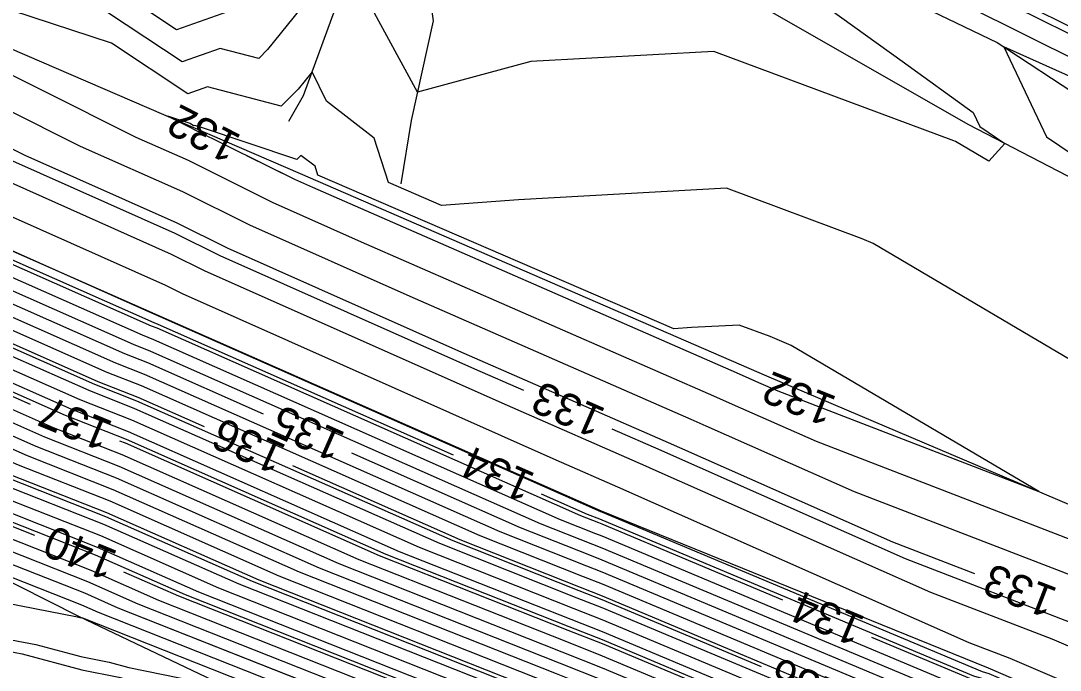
# Model space of a CAD drawing. Extents: x 2354170 to 2357230, y 866100 to 868290.
# Drawn here: x 2355078.9 to 2355143.5, y 867532.2 to 867572.5 of the extents above; entities that cross this region are included whole.
import ezdxf

# ---------------------------------------------------------------- set-up
doc = ezdxf.new("R2010")
doc.units = 0
for name, color, linetype in [('Default', 7, 'Continuous'), ('DTM Contours Major', 7, 'Continuous'), ('DTM Contours Major Text', 7, 'Continuous'), ('DTM Contours Minor', 7, 'Continuous'), ('DTM Contours Minor Text', 7, 'Continuous'), ('PH Exist DTM Breakline', 7, 'Continuous')]:
    doc.layers.add(name, color=color, linetype=linetype)

msp = doc.modelspace()

# ---------------------------------------------------------------- linework, layer by layer
at = {"layer": 'Default'}
for points in [[(2355003.273, 867589.958), (2355012.346, 867585.508), (2355014.512, 867584.62), (2355028.775, 867578.417), (2355032.927, 867575.623), (2355052.64, 867565.209), (2355064.575, 867560.758), (2355069.477, 867558.851), (2355085.298, 867551.851), (2355086.723, 867551.29), (2355093.921, 867548.105)], [(2355079.464, 867548.694), (2355070.954, 867552.459), (2355057.393, 867557.732), (2355050.364, 867560.354), (2355035.545, 867568.183), (2355025.252, 867573.199), (2355025.104, 867573.257), (2355015.865, 867577.275), (2355002.797, 867582.268), (2354992.964, 867587.044), (2354988.082, 867589.048)], [(2354999.161, 867588.34), (2355008.997, 867583.562), (2355013.864, 867581.702), (2355027.048, 867575.968), (2355027.103, 867575.947), (2355030.937, 867574.078), (2355051.664, 867563.128), (2355061.497, 867559.461), (2355070.11, 867556.112), (2355083.646, 867550.122), (2355086.139, 867549.14), (2355090.249, 867547.322)], [(2355102.146, 867585.833), (2355103.147, 867586.511), (2355115.247, 867580.024), (2355123.847, 867577.058), (2355133.64, 867570.022), (2355138.042, 867566.829), (2355138.456, 867565.955), (2355140.019, 867564.9), (2355139.023, 867563.801), (2355136.947, 867565.026), (2355136.849, 867565.067), (2355121.929, 867570.627), (2355110.555, 867569.995), (2355103.502, 867568.097), (2355100.585, 867573.461), (2355102.186, 867574.844), (2355101.11, 867579.372), (2355101.048, 867581.558), (2355101.901, 867584.975), (2355102.146, 867585.833)], [(2355039.748, 867582.774), (2355057.845, 867572.501), (2355066.09, 867568.423), (2355075.66, 867563.616), (2355088.2, 867558.035), (2355090.288, 867556.998), (2355109.078, 867548.638), (2355117.687, 867544.873), (2355118.143, 867544.673), (2355135.4, 867537.032), (2355142.924, 867534.128), (2355152.971, 867529.837), (2355153.53, 867529.622), (2355160.154, 867526.024), (2355180.934, 867517.127), (2355182.414, 867516.349), (2355190.855, 867512.84), (2355199.936, 867509.264)], [(2354995.047, 867580.65), (2355018.365, 867571.741), (2355022.674, 867569.867), (2355022.938, 867569.764), (2355041.304, 867560.814), (2355048.738, 867556.887), (2355052.264, 867555.571), (2355072.009, 867547.892), (2355078.691, 867544.936), (2355084.387, 867542.691), (2355094.899, 867538.04), (2355111.939, 867531.298), (2355115.029, 867530.075), (2355125.868, 867525.532), (2355139.851, 867521.546), (2355141.602, 867520.791), (2355158.318, 867513.884), (2355164.901, 867511.046), (2355180.153, 867504.304), (2355183.645, 867502.704), (2355196.955, 867497.127)], [(2355030.605, 867581.098), (2355048.031, 867569.375), (2355053.29, 867566.596), (2355066.627, 867561.622), (2355069.054, 867560.678), (2355086.4, 867553.004), (2355087.112, 867552.723), (2355112.383, 867541.543), (2355114.567, 867540.679), (2355114.963, 867540.522), (2355137.014, 867531.279), (2355139.122, 867530.678), (2355151.331, 867525.417), (2355153.823, 867524.387), (2355178.286, 867513.844), (2355180.51, 867512.86), (2355190.971, 867508.066), (2355192.601, 867507.384), (2355218.305, 867495.571)], [(2355047.68, 867580.67), (2355059.165, 867574.151), (2355064.839, 867571.345), (2355079.106, 867564.179), (2355088.55, 867559.976), (2355091.682, 867558.42), (2355106.052, 867552.026), (2355119.095, 867546.322), (2355119.785, 867546.02), (2355133.029, 867540.156), (2355138.125, 867538.189)], [(2355029.69, 867579.758), (2355040.479, 867572.499), (2355052.965, 867565.903), (2355065.601, 867561.19), (2355069.265, 867559.765), (2355085.849, 867552.427), (2355086.917, 867552.006), (2355111.135, 867541.292), (2355114.379, 867540.009), (2355114.968, 867539.776), (2355136.218, 867530.869), (2355139.174, 867530.026), (2355150.636, 867525.087), (2355154.144, 867523.637), (2355177.33, 867513.644), (2355180.485, 867512.249), (2355190.448, 867507.683), (2355192.912, 867506.651), (2355217.532, 867495.337)], [(2355036.147, 867579.326), (2355052.38, 867568.405), (2355053.886, 867567.55), (2355056.858, 867566.08), (2355067.652, 867562.054), (2355068.843, 867561.591), (2355086.95, 867553.58), (2355087.307, 867553.439), (2355113.632, 867541.793), (2355114.755, 867541.349), (2355114.958, 867541.268), (2355126.204, 867536.555)], [(2355092.051, 867573.211), (2355088.525, 867571.959), (2355077.382, 867579.362), (2355079.155, 867579.344)], [(2355213.776, 867534.763), (2355213.484, 867534.942), (2355205.64, 867545.598), (2355197.096, 867549.561), (2355184.765, 867551.103), (2355182.963, 867551.953), (2355182.27, 867552.325), (2355172.1, 867558.137), (2355169.804, 867559.374), (2355154.832, 867566.554), (2355150.594, 867568.454), (2355135.585, 867575.896), (2355126.87, 867579.511), (2355126.831, 867579.53)], [(2355043.958, 867577.984), (2355056.525, 867570.85), (2355067.342, 867565.501), (2355072.214, 867563.054), (2355087.851, 867556.095), (2355088.894, 867555.577), (2355112.103, 867545.25), (2355116.28, 867543.423), (2355116.501, 867543.327), (2355137.772, 867533.908), (2355140.329, 867532.921), (2355153.012, 867527.504), (2355153.21, 867527.428), (2355155.552, 867526.156), (2355180.709, 867515.384), (2355181.269, 867515.089), (2355191.411, 867510.874), (2355196.056, 867509.044)], [(2355146.638, 867549.954), (2355131.839, 867558.693), (2355131.14, 867558.987), (2355122.716, 867562.126), (2355109.778, 867561.406), (2355105.012, 867561.058), (2355101.714, 867562.482), (2355100.825, 867565.242), (2355097.857, 867567.53), (2355096.956, 867569.358), (2355096.086, 867568.28), (2355095.038, 867567.223), (2355090.454, 867568.413), (2355089.24, 867567.982), (2355084.49, 867571.137), (2355063.434, 867578.048)], [(2355028.633, 867577.026), (2355052.315, 867564.516), (2355063.549, 867560.326), (2355069.688, 867557.938), (2355084.748, 867551.275), (2355086.528, 867550.573), (2355108.637, 867540.792), (2355114.004, 867538.669), (2355114.977, 867538.283), (2355134.626, 867530.048), (2355139.278, 867528.721), (2355149.246, 867524.426), (2355154.786, 867522.137), (2355175.418, 867513.244), (2355180.434, 867511.027), (2355189.401, 867506.917), (2355193.534, 867505.186)], [(2355062.336, 867577.188), (2355085.998, 867565.304), (2355089.249, 867563.857), (2355094.47, 867561.263), (2355100.002, 867558.802), (2355121.91, 867549.221), (2355123.07, 867548.714), (2355128.285, 867546.405), (2355150.708, 867537.749), (2355152.846, 867536.836), (2355154.489, 867536.205), (2355173.961, 867525.629), (2355181.609, 867522.355), (2355185.848, 867520.129), (2355189.188, 867518.74), (2355211.575, 867509.924)], [(2355096.633, 867573.775), (2355094.185, 867570.743), (2355093.64, 867570.193), (2355091.252, 867570.812), (2355088.883, 867569.97), (2355079.608, 867576.132)], [(2355002.655, 867575.912), (2355019.366, 867569.527), (2355021.702, 867568.511), (2355022.012, 867568.39), (2355043.608, 867557.866), (2355048.087, 867555.5), (2355050.212, 867554.707), (2355072.431, 867546.066), (2355077.59, 867543.784), (2355083.997, 867541.258), (2355092.402, 867537.54), (2355111.563, 867529.958), (2355115.038, 867528.583), (2355124.276, 867524.711), (2355139.955, 867520.242), (2355140.213, 867520.131), (2355158.96, 867512.383), (2355162.989, 867510.647), (2355180.102, 867503.082), (2355182.598, 867501.938), (2355197.577, 867495.662)], [(2355029.785, 867575.552), (2355051.989, 867563.822), (2355062.523, 867559.893), (2355069.899, 867557.025), (2355084.197, 867550.699), (2355086.333, 867549.857), (2355107.388, 867540.542), (2355113.816, 867537.999), (2355114.982, 867537.537), (2355133.83, 867529.637), (2355139.331, 867528.069), (2355148.551, 867524.095), (2355155.107, 867521.386), (2355174.462, 867513.045), (2355180.408, 867510.416), (2355188.878, 867506.534), (2355193.845, 867504.453)], [(2355196.022, 867499.325), (2355185.215, 867503.853), (2355180.229, 867506.138), (2355167.77, 867511.646), (2355157.355, 867516.135), (2355143.687, 867521.783), (2355139.695, 867523.503), (2355128.257, 867526.764), (2355115.015, 867532.314), (2355112.502, 867533.308), (2355098.646, 867538.791), (2355084.971, 867544.841), (2355080.343, 867546.665), (2355071.376, 867550.632), (2355055.342, 867556.868), (2355049.713, 867558.967), (2355037.849, 867565.235), (2355024.326, 867571.825), (2355024.132, 867571.901), (2355016.865, 867575.061)], [(2355194.778, 867502.255), (2355187.308, 867505.385), (2355180.331, 867508.582), (2355171.594, 867512.445), (2355156.07, 867519.136), (2355146.466, 867523.104), (2355139.487, 867526.112), (2355131.441, 867528.406), (2355114.996, 867535.299), (2355113.253, 867535.988), (2355103.641, 867539.791), (2355085.749, 867547.707), (2355082.545, 867548.97), (2355070.532, 867554.285), (2355059.445, 867558.597), (2355051.014, 867561.741), (2355033.241, 867571.131), (2355026.177, 867574.573)], [(2355063.587, 867574.266), (2355082.552, 867564.741), (2355088.899, 867561.917), (2355093.076, 867559.842), (2355103.027, 867555.414), (2355120.503, 867547.772), (2355121.428, 867547.367), (2355130.657, 867543.28), (2355148.114, 867536.542), (2355152.888, 867534.503), (2355154.169, 867534.011), (2355169.359, 867525.761), (2355181.384, 867520.612), (2355184.703, 867518.869), (2355189.744, 867516.774), (2355207.695, 867509.704)], [(2354998.866, 867573.748), (2355010.208, 867572.11), (2355019.866, 867568.42), (2355021.216, 867567.833), (2355021.55, 867567.703), (2355044.76, 867556.392), (2355047.762, 867554.806), (2355049.186, 867554.275), (2355072.643, 867545.153), (2355077.039, 867543.207), (2355083.803, 867540.541), (2355091.153, 867537.289), (2355111.376, 867529.288), (2355115.043, 867527.837), (2355123.48, 867524.301), (2355138.516, 867520.014), (2355140.061, 867519.404), (2355144.636, 867517.685), (2355159.281, 867511.633), (2355162.033, 867510.447), (2355180.076, 867502.471), (2355182.075, 867501.555), (2355197.888, 867494.929)], [(2355195.089, 867501.523), (2355186.785, 867505.002), (2355180.306, 867507.971), (2355170.638, 867512.245), (2355156.392, 867518.385), (2355145.772, 867522.774), (2355139.539, 867525.46), (2355130.645, 867527.995), (2355115.001, 867534.553), (2355113.065, 867535.318), (2355102.393, 867539.541), (2355085.555, 867546.99), (2355081.995, 867548.394), (2355070.743, 867553.372), (2355058.419, 867558.165), (2355050.689, 867561.048), (2355034.393, 867569.657), (2355025.715, 867573.886)], [(2355197.63, 867543.467), (2355185.559, 867549.156), (2355180.75, 867551.741), (2355173.432, 867555.923), (2355164.728, 867560.611), (2355153.645, 867565.926), (2355144.841, 867569.873), (2355137.635, 867573.447)], [(2355017.865, 867572.848), (2355023.16, 867570.545), (2355023.401, 867570.451), (2355040.152, 867562.287), (2355049.063, 867557.58), (2355053.29, 867556.004), (2355071.798, 867548.806), (2355079.242, 867545.512), (2355084.581, 867543.407), (2355096.148, 867538.29), (2355112.126, 867531.968), (2355115.024, 867530.822), (2355126.665, 867525.943), (2355139.799, 867522.198), (2355142.297, 867521.122), (2355157.997, 867514.634), (2355165.857, 867511.246), (2355180.178, 867504.915), (2355184.168, 867503.087), (2355196.644, 867497.86)], [(2355048.169, 867573.195), (2355055.206, 867569.2), (2355068.594, 867562.579), (2355068.769, 867562.491), (2355086.8, 867554.466), (2355087.501, 867554.156), (2355087.501, 867554.156), (2355114.881, 867542.043), (2355114.942, 867542.019), (2355114.954, 867542.014), (2355138.607, 867532.1), (2355139.018, 867531.983), (2355152.72, 867526.078), (2355153.181, 867525.888), (2355180.198, 867514.243), (2355180.561, 867514.083), (2355190.76, 867509.409), (2355191.967, 867508.907), (2355192.176, 867508.825), (2355218.458, 867497.985)], [(2355195.711, 867500.057), (2355185.738, 867504.236), (2355180.255, 867506.749), (2355168.726, 867511.846), (2355157.034, 867516.885), (2355144.382, 867522.113), (2355139.643, 867524.155), (2355129.053, 867527.174), (2355115.01, 867533.06), (2355112.69, 867533.978), (2355099.895, 867539.041), (2355085.165, 867545.557), (2355080.893, 867547.241), (2355071.165, 867551.545), (2355056.368, 867557.3), (2355050.038, 867559.661), (2355036.697, 867566.709), (2355024.789, 867572.512), (2355024.618, 867572.579)], [(2355194.467, 867502.988), (2355187.831, 867505.768), (2355180.357, 867509.194), (2355172.55, 867512.645), (2355155.749, 867519.886), (2355147.161, 867523.435), (2355139.435, 867526.765), (2355132.238, 867528.816), (2355114.991, 867536.045), (2355113.441, 867536.658), (2355104.89, 867540.042), (2355085.944, 867548.423), (2355083.096, 867549.546), (2355070.321, 867555.198), (2355060.471, 867559.029), (2355051.339, 867562.435), (2355032.089, 867572.605)], [(2355152.458, 867565.299), (2355139.953, 867570.905), (2355142.598, 867565.318), (2355153.74, 867557.789)], [(2355001.207, 867570.699), (2355017.762, 867568.308), (2355020.366, 867567.313), (2355020.73, 867567.155), (2355021.087, 867567.016), (2355045.912, 867554.918), (2355047.437, 867554.112), (2355048.16, 867553.843), (2355072.854, 867544.239), (2355076.489, 867542.631), (2355083.608, 867539.825), (2355089.904, 867537.039), (2355111.188, 867528.618), (2355115.048, 867527.091), (2355122.684, 867523.89), (2355136.293, 867520.011), (2355140.195, 867518.469), (2355151.754, 867514.126), (2355159.602, 867510.883), (2355161.077, 867510.247), (2355180.05, 867501.86), (2355181.552, 867501.172), (2355198.199, 867494.196)], [(2355008.062, 867566.52), (2355016.247, 867565.337), (2355019.691, 867564.85), (2355019.951, 867564.834), (2355021.645, 867564.557), (2355022.676, 867564.401), (2355045.733, 867554.093), (2355047.064, 867553.444), (2355047.112, 867553.419), (2355047.134, 867553.411), (2355073.065, 867543.326), (2355075.938, 867542.055), (2355079.698, 867540.573)], [(2355142.118, 867543.274), (2355126.732, 867552.359), (2355125.43, 867552.906), (2355123.502, 867553.624), (2355120.541, 867553.46), (2355119.45, 867553.38), (2355097.321, 867562.93), (2355097.142, 867563.485), (2355096.261, 867564.165), (2355096.018, 867563.916), (2355090.015, 867565.92), (2355089.655, 867566.013), (2355089.598, 867565.993), (2355089.373, 867566.143), (2355087.991, 867566.596), (2355089.444, 867565.866), (2355089.598, 867565.798), (2355095.864, 867562.685), (2355096.977, 867562.19), (2355123.318, 867550.671), (2355124.428, 867550.185)], [(2355070.126, 867550.287), (2355071.587, 867549.719), (2355079.792, 867546.089), (2355084.776, 867544.124), (2355097.397, 867538.54), (2355112.314, 867532.638), (2355115.02, 867531.568), (2355127.461, 867526.353), (2355139.747, 867522.851), (2355142.992, 867521.452), (2355157.676, 867515.384), (2355162.877, 867513.143)], [(2355129.996, 867547.953), (2355142.118, 867543.274)], [(2355177.5, 867508.589), (2355169.682, 867512.045), (2355156.713, 867517.635), (2355145.077, 867522.443), (2355139.591, 867524.808), (2355129.849, 867527.585), (2355115.005, 867533.806), (2355112.877, 867534.648), (2355101.144, 867539.291), (2355085.36, 867546.274), (2355085.011, 867546.411)], [(2355074.048, 867546.171), (2355078.14, 867544.36), (2355084.192, 867541.974), (2355093.651, 867537.79), (2355111.751, 867530.628), (2355115.034, 867529.329), (2355125.072, 867525.122), (2355139.903, 867520.894), (2355140.907, 867520.461), (2355158.639, 867513.134), (2355163.945, 867510.847), (2355166.979, 867509.506)], [(2355099.408, 867545.678), (2355109.886, 867541.042), (2355114.192, 867539.339), (2355114.972, 867539.03), (2355135.422, 867530.458), (2355139.226, 867529.374), (2355149.941, 867524.756), (2355154.465, 867522.887), (2355176.374, 867513.444), (2355180.459, 867511.638), (2355189.925, 867507.3), (2355191.442, 867506.665)], [(2355095.736, 867544.894), (2355106.139, 867540.292), (2355113.628, 867537.328), (2355114.987, 867536.791), (2355133.034, 867529.227), (2355139.383, 867527.417), (2355147.856, 867523.765), (2355155.428, 867520.636), (2355173.506, 867512.845), (2355180.383, 867509.805), (2355187.942, 867506.34)], [(2355075.387, 867541.479), (2355083.219, 867538.391), (2355087.406, 867536.539), (2355110.812, 867527.278), (2355115.057, 867525.598), (2355121.092, 867523.069), (2355131.846, 867520.003), (2355140.464, 867516.599), (2355158.655, 867509.764), (2355159.218, 867509.544), (2355160.871, 867508.852), (2355169.056, 867505.475), (2355179.999, 867500.637), (2355180.505, 867500.406), (2355198.821, 867492.731)], [(2355199.132, 867491.999), (2355179.982, 867500.023), (2355179.974, 867500.026), (2355179.803, 867500.102), (2355161.933, 867507.475), (2355158.324, 867508.984), (2355157.096, 867509.466), (2355140.598, 867515.664), (2355129.622, 867520), (2355120.295, 867522.659), (2355115.062, 867524.852), (2355110.625, 867526.608), (2355086.157, 867536.289), (2355083.024, 867537.675), (2355074.837, 867540.902)], [(2355101.059, 867529.648), (2355084.909, 867536.039), (2355082.829, 867536.958), (2355074.286, 867540.326)], [(2355075.489, 867539.058), (2355082.635, 867536.242), (2355083.66, 867535.788), (2355110.249, 867525.268), (2355115.071, 867523.36), (2355118.703, 867521.838), (2355125.176, 867519.992), (2355140.867, 867513.794), (2355153.977, 867508.868), (2355156.537, 867507.865), (2355164.057, 867504.72), (2355179.317, 867498.424), (2355181.309, 867497.592), (2355194.726, 867492.64)], [(2355085.248, 867538.296), (2355088.655, 867536.789), (2355111, 867527.948), (2355115.053, 867526.344), (2355121.888, 867523.48), (2355134.069, 867520.007), (2355140.33, 867517.534), (2355158.871, 867510.568), (2355159.923, 867510.133), (2355160.121, 867510.047), (2355178.336, 867501.995)], [(2355075.248, 867536.875), (2355082.374, 867535.497), (2355082.449, 867535.477), (2355082.497, 867535.467), (2355082.53, 867535.459), (2355082.7, 867535.424), (2355110.061, 867524.598), (2355115.076, 867522.614), (2355117.907, 867521.427), (2355122.952, 867519.989), (2355141.002, 867512.859), (2355152.417, 867508.57), (2355155.644, 867507.306), (2355165.119, 867503.342), (2355178.986, 867497.621), (2355181.982, 867496.37), (2355199.705, 867489.829)], [(2355076.377, 867534.425), (2355079.795, 867533.765), (2355082.592, 867533.025), (2355084.34, 867532.668), (2355085.565, 867532.353), (2355091.864, 867531.054), (2355109.874, 867523.928), (2355115.081, 867521.867), (2355117.111, 867521.017), (2355120.729, 867519.985), (2355141.136, 867511.924), (2355142.536, 867511.398)], [(2355131.737, 867534.235), (2355137.811, 867531.69), (2355139.07, 867531.331), (2355152.025, 867525.748), (2355153.502, 867525.137), (2355179.242, 867514.044), (2355180.536, 867513.472), (2355191.495, 867508.449), (2355192.29, 867508.116), (2355216.867, 867496.821), (2355218.972, 867495.953), (2355219.122, 867495.895), (2355223.326, 867494.145)]]:
    msp.add_lwpolyline(points, dxfattribs=at)
at = {"layer": 'DTM Contours Major'}
for points in [[(2355003.273, 867589.958), (2355012.346, 867585.508), (2355014.512, 867584.62), (2355028.775, 867578.417), (2355032.927, 867575.623), (2355052.64, 867565.209), (2355064.575, 867560.758), (2355069.477, 867558.851), (2355085.298, 867551.851), (2355086.723, 867551.29), (2355093.921, 867548.105)], [(2355063.712, 867547.241), (2355072.994, 867543.631), (2355076.122, 867542.247), (2355083.478, 867539.347), (2355089.071, 867536.872), (2355111.063, 867528.171), (2355115.051, 867526.593), (2355122.153, 867523.616), (2355134.81, 867520.008), (2355140.285, 867517.846), (2355156.499, 867511.754), (2355157.043, 867511.529)], [(2355099.408, 867545.678), (2355109.886, 867541.042), (2355114.192, 867539.339), (2355114.972, 867539.03), (2355135.422, 867530.458), (2355139.226, 867529.374), (2355149.941, 867524.756), (2355154.465, 867522.887), (2355176.374, 867513.444), (2355180.459, 867511.638), (2355189.925, 867507.3), (2355191.442, 867506.665)]]:
    msp.add_lwpolyline(points, dxfattribs=at)
at = {"layer": 'DTM Contours Minor'}
for points in [[(2355123.364, 867530.551), (2355115.004, 867534.055), (2355112.94, 867534.872), (2355101.56, 867539.374), (2355085.425, 867546.513), (2355081.628, 867548.01), (2355070.884, 867552.763), (2355057.735, 867557.876), (2355050.472, 867560.586), (2355035.161, 867568.674), (2355025.406, 867573.428), (2355025.266, 867573.483), (2355015.698, 867577.644), (2355003.313, 867582.376), (2354992.918, 867587.426), (2354978.558, 867593.319), (2354971.311, 867596.824), (2354965.917, 867600.499), (2354963.684, 867602.037), (2354958.662, 867605.619), (2354957.494, 867605.876), (2354953.523, 867608.055)], [(2355031.826, 867582.886), (2355050.977, 867570.001), (2355054.326, 867568.1), (2355060.938, 867564.83), (2355067.994, 867562.198), (2355068.773, 867561.896), (2355087.134, 867553.772), (2355087.371, 867553.678), (2355105.72, 867545.561)], [(2354998.582, 867581.131), (2355017.365, 867573.955), (2355023.646, 867571.223), (2355023.864, 867571.138), (2355039.001, 867563.761), (2355049.388, 867558.274), (2355054.316, 867556.436), (2355071.587, 867549.719), (2355079.792, 867546.089), (2355084.776, 867544.124), (2355097.397, 867538.54), (2355112.314, 867532.638), (2355115.02, 867531.568), (2355127.461, 867526.353), (2355139.747, 867522.851), (2355142.992, 867521.452), (2355157.676, 867515.384), (2355166.814, 867511.446), (2355180.204, 867505.527), (2355182.997, 867504.246)], [(2355163.212, 867562.934), (2355155.228, 867566.763), (2355152.512, 867567.981), (2355134.902, 867576.713)], [(2355124.882, 867532.395), (2355114.988, 867536.542), (2355113.566, 867537.105), (2355105.723, 867540.208), (2355086.074, 867548.901), (2355083.463, 867549.93), (2355070.18, 867555.807), (2355061.155, 867559.317), (2355051.556, 867562.897), (2355031.321, 867573.587)], [(2355058.725, 867573.601), (2355065.256, 867570.371), (2355077.958, 867563.991), (2355088.433, 867559.329), (2355091.217, 867557.946), (2355107.061, 867550.897), (2355110.094, 867549.57)], [(2355025.557, 867567.271), (2355042.84, 867558.848), (2355048.304, 867555.962), (2355050.896, 867554.995), (2355072.291, 867546.675), (2355077.957, 867544.168), (2355084.127, 867541.735), (2355093.234, 867537.706), (2355111.688, 867530.405), (2355115.035, 867529.081), (2355124.807, 867524.985), (2355139.92, 867520.676), (2355140.676, 867520.351), (2355158.746, 867512.884), (2355163.627, 867510.78), (2355180.119, 867503.489), (2355182.947, 867502.193), (2355197.37, 867496.15), (2355206.448, 867491.978), (2355210.008, 867490.464)], [(2355142.118, 867543.274), (2355126.732, 867552.359), (2355125.43, 867552.906), (2355123.502, 867553.624), (2355120.541, 867553.46), (2355119.45, 867553.38), (2355097.321, 867562.93), (2355097.142, 867563.485), (2355096.261, 867564.165), (2355096.018, 867563.916), (2355090.015, 867565.92), (2355089.655, 867566.013), (2355089.598, 867565.993), (2355089.373, 867566.143), (2355088.497, 867566.43)], [(2355092.887, 867564.164), (2355095.864, 867562.685), (2355096.977, 867562.19), (2355123.318, 867550.671), (2355124.712, 867550.061), (2355125.913, 867549.529), (2355142.118, 867543.274)], [(2355115.591, 867547.166), (2355118.626, 867545.839), (2355119.238, 867545.571), (2355133.819, 867539.115), (2355144.654, 867534.933), (2355152.943, 867531.392), (2355153.743, 867531.085), (2355163.222, 867525.936), (2355181.084, 867518.288), (2355183.177, 867517.189), (2355190.485, 867514.152), (2355202.522, 867509.411), (2355217.087, 867503.404), (2355223.911, 867500.737), (2355226.535, 867499.645), (2355241.683, 867492.593), (2355253.966, 867487.474), (2355260.351, 867484.508), (2355267.475, 867481.396), (2355284.39, 867476.569), (2355295.537, 867471.814), (2355300.054, 867470.541)], [(2355111.207, 867543.133), (2355114.049, 867541.876), (2355114.817, 867541.572), (2355114.957, 867541.517), (2355138.076, 867531.827), (2355139.053, 867531.548), (2355152.257, 867525.858), (2355153.395, 867525.388), (2355179.561, 867514.11), (2355180.544, 867513.675), (2355191.669, 867508.577), (2355192.186, 867508.36), (2355208.165, 867501.017), (2355218.801, 867496.63), (2355219.558, 867496.335), (2355225.225, 867493.976), (2355226.966, 867493.166), (2355252.869, 867482.371), (2355253.717, 867481.977), (2355268.595, 867475.479), (2355271.849, 867474.55), (2355295.1, 867464.632)], [(2355117.774, 867522.971), (2355115.067, 867524.106), (2355110.437, 867525.938), (2355084.909, 867536.039), (2355082.829, 867536.958), (2355074.286, 867540.326)], [(2355076.754, 867533.609), (2355078.935, 867533.188), (2355082.64, 867532.207), (2355084.955, 867531.735), (2355086.576, 867531.318), (2355094.919, 867529.597), (2355104.046, 867525.985)]]:
    msp.add_lwpolyline(points, dxfattribs=at)
at = {"layer": 'PH Exist DTM Breakline'}
for points in [[(2355047.856, 867615.298), (2355069.081, 867604.757), (2355084.64, 867596.718), (2355088.751, 867595.437), (2355096.449, 867591.274), (2355097.417, 867587.415), (2355097.963, 867582.379), (2355099.116, 867577.933), (2355098.623, 867573.931), (2355096.411, 867567.86), (2355095.484, 867566.277)], [(2355096.449, 867591.274), (2355103.814, 867588.54), (2355125.244, 867578.056), (2355139.528, 867571.184), (2355150.261, 867564.137), (2355191.806, 867542.427), (2355212.157, 867530.273)], [(2355035.245, 867587.895), (2355062.077, 867577.792), (2355096.215, 867563.043), (2355125.204, 867550.464), (2355154.737, 867537.91), (2355188.097, 867522.603), (2355227.663, 867504.53)], [(2355186.939, 867540.957), (2355161.504, 867553.766), (2355137.78, 867566.06), (2355121.49, 867575.374), (2355102.848, 867585.599), (2355103.305, 867580.958), (2355104.491, 867572.524), (2355103.108, 867566.331), (2355102.483, 867562.403)], [(2355219.015, 867495.786), (2355180.571, 867514.321), (2355138.993, 867532.299), (2355114.953, 867542.057), (2355068.64, 867562.47), (2355053.527, 867567.101), (2355028.202, 867577.578)], [(2355020.895, 867566.731), (2355047.101, 867553.397), (2355082.445, 867535.545), (2355115.093, 867519.976), (2355148.878, 867503.069), (2355189.51, 867482.704), (2355236.497, 867458.891), (2355265.87, 867444.934), (2355289.255, 867433.719), (2355311.059, 867425.353), (2355318.523, 867424.7), (2355331.045, 867424.483), (2355346.844, 867422.718), (2355351.323, 867421.656), (2355352.941, 867418.753), (2355356.257, 867418.279), (2355358.394, 867419.067), (2355358.413, 867422.341), (2355356.281, 867425.567), (2355354.45, 867428.091), (2355352.258, 867431.151), (2355351.487, 867427.072), (2355351.536, 867425.452)]]:
    msp.add_lwpolyline(points, dxfattribs=at)

# ---------------------------------------------------------------- texts
at = {"layer": 'Default'}
for s, rotation, p in [('132', 158.1555, (2355129.652, 867549.127)), ('137', 157.63683, (2355084.676, 867547.582)), ('135', 156.13515, (2355099.121, 867546.898)), ('136', 156.13515, (2355095.449, 867546.114)), ('140', 157.69977, (2355084.974, 867539.534)), ('133', 158.89337, (2355143.377, 867537.233)), ('134', 157.259, (2355131.427, 867535.45))]:
    msp.add_text(s, height=2, rotation=rotation, dxfattribs=at).set_placement(p)
at = {"layer": 'DTM Contours Major Text'}
msp.add_text('135', height=2, rotation=156.13515, dxfattribs=at).set_placement((2355099.121, 867546.898))
at = {"layer": 'DTM Contours Minor Text'}
for s, rotation, p in [('132', 152.69758, (2355092.653, 867565.358)), ('133', 156.37969, (2355115.299, 867548.385)), ('134', 156.13515, (2355110.92, 867544.354)), ('136', 157.259, (2355130.105, 867531.29))]:
    msp.add_text(s, height=2, rotation=rotation, dxfattribs=at).set_placement(p)

doc.saveas('drawing.dxf')
